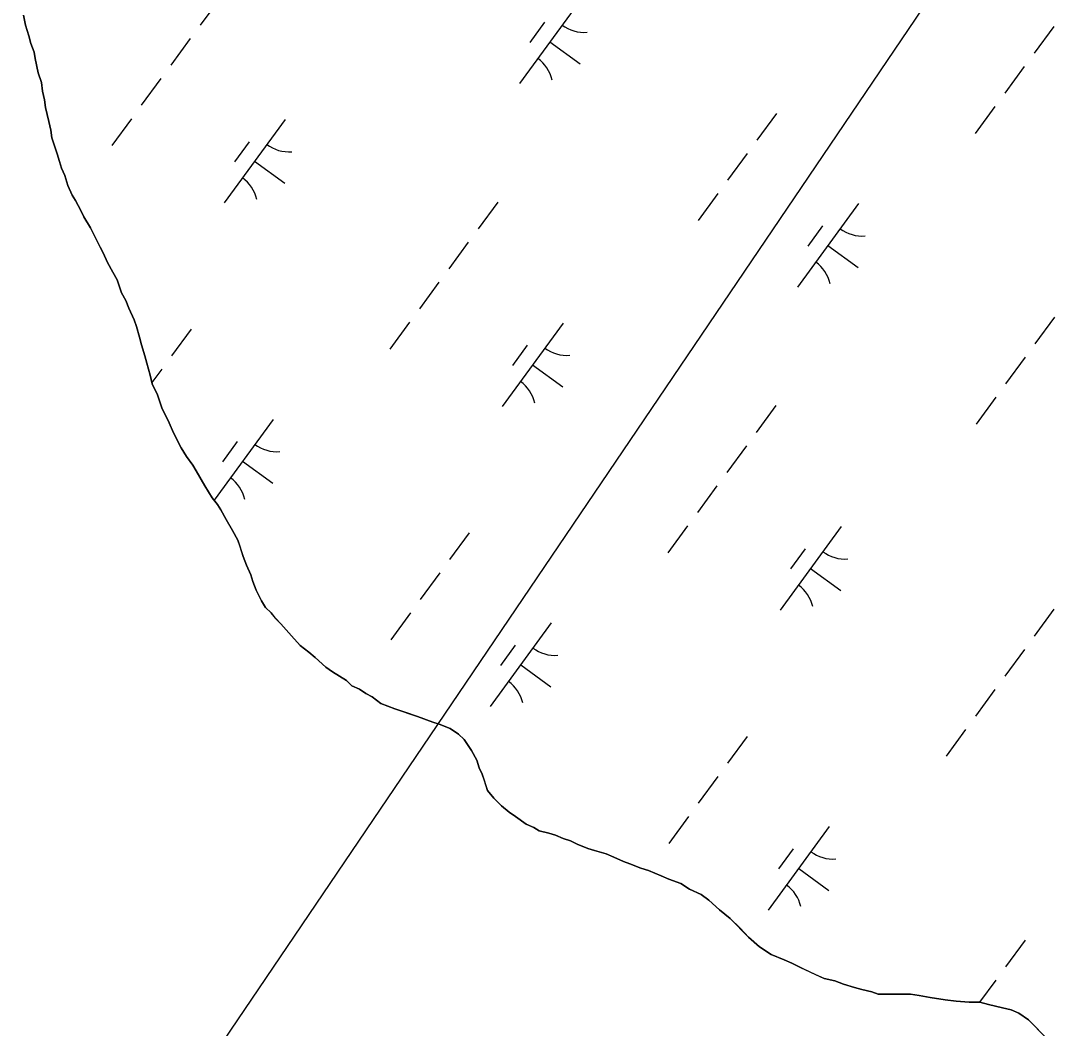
# Model space of a CAD drawing. Extents: x 3905714 to 3926767, y 183354 to 205755.
# Drawn here: x 3916095.1 to 3916594.9, y 194512 to 194998.4 of the extents above; entities that cross this region are included whole.
import ezdxf

# ---------------------------------------------------------------- set-up
doc = ezdxf.new("R2010")
doc.units = 0
for name, color, linetype in [('V-TOPO-SHOR', 7, 'Continuous'), ('V-UTIL-LINE', 7, 'Continuous'), ('V-WETL-SWMP', 7, 'Continuous')]:
    doc.layers.add(name, color=color, linetype=linetype)

msp = doc.modelspace()

# ---------------------------------------------------------------- linework, layer by layer
at = {"layer": 'V-TOPO-SHOR'}
for points in [[(3916161.17, 194817.82), (3916158.59, 194823.06), (3916157.57, 194827.24), (3916156.03, 194832.99), (3916155.01, 194836.66), (3916153.47, 194841.89), (3916152.45, 194845.55), (3916150.91, 194850.79), (3916149.89, 194853.93), (3916147.31, 194859.69), (3916145.76, 194863.35), (3916143.7, 194867.02), (3916141.64, 194873.3), (3916139.58, 194876.97), (3916136.99, 194881.68), (3916134.93, 194886.4), (3916133.38, 194889.02), (3916131.31, 194893.21), (3916128.73, 194898.45), (3916125.63, 194903.69), (3916124.08, 194906.83), (3916121.5, 194911.55), (3916119.95, 194914.17), (3916117.88, 194918.88), (3916116.34, 194923.59), (3916114.8, 194927.26), (3916113.77, 194930.4), (3916112.75, 194934.06), (3916110.18, 194941.91), (3916109.68, 194945.57), (3916108.66, 194949.76), (3916107.13, 194956.56), (3916106.63, 194960.22), (3916105.61, 194964.4), (3916105.11, 194968.58), (3916103.57, 194973.29), (3916102.05, 194980.09), (3916101.54, 194983.23), (3916100, 194987.42), (3916098.98, 194991.08), (3916097.44, 194996.31), (3916096.42, 195001.02)], [(3916533.99, 194526.77), (3916528.77, 194527.85), (3916524.6, 194528.4), (3916517.81, 194528.44), (3916513.63, 194528.46), (3916508.93, 194528.49), (3916505.8, 194529.55), (3916501.1, 194530.62), (3916497.45, 194531.69), (3916492.24, 194533.29), (3916488.07, 194534.88), (3916482.85, 194535.95), (3916477.12, 194538.6), (3916471.39, 194541.24), (3916467.22, 194543.36), (3916463.58, 194544.95), (3916457.32, 194547.6), (3916451.6, 194551.28), (3916446.4, 194556.02), (3916442.25, 194560.22), (3916437.58, 194564.95), (3916432.38, 194569.16), (3916427.18, 194573.89), (3916423.54, 194576.52), (3916417.81, 194579.17), (3916413.65, 194581.8), (3916407.91, 194583.93), (3916404.27, 194585.52), (3916398.01, 194588.16), (3916394.37, 194589.23), (3916389.15, 194591.35), (3916386.02, 194592.41), (3916381.34, 194594.53), (3916377.69, 194596.12), (3916371.95, 194597.72), (3916368.83, 194598.78), (3916363.61, 194600.9), (3916360.49, 194602.49), (3916356.84, 194603.55), (3916353.19, 194605.14), (3916350.06, 194606.2), (3916345.37, 194607.28), (3916342.77, 194608.86), (3916339.12, 194610.45), (3916333.92, 194614.13), (3916330.8, 194616.24), (3916327.16, 194619.4), (3916323.52, 194623.08), (3916320.41, 194626.75), (3916318.87, 194631.46), (3916317.85, 194634.6), (3916316.3, 194637.74), (3916315.27, 194641.4), (3916312.69, 194646.12), (3916309.06, 194651.37), (3916306.47, 194653.99), (3916302.3, 194656.63), (3916297.09, 194658.75), (3916293.96, 194659.81), (3916286.67, 194662.47), (3916280.41, 194664.59), (3916275.72, 194666.19), (3916268.95, 194668.84), (3916264.78, 194672), (3916261.66, 194673.58), (3916258.54, 194675.69), (3916254.89, 194677.28), (3916252.29, 194679.9), (3916245.53, 194684.12), (3916242.41, 194686.23), (3916237.21, 194690.96), (3916234.09, 194693.59), (3916229.93, 194696.75), (3916225.78, 194701.48), (3916220.59, 194707.25), (3916218, 194709.88), (3916215.92, 194712.51), (3916213.32, 194715.13), (3916211.25, 194718.28), (3916208.67, 194723.52), (3916207.13, 194727.7), (3916206.1, 194730.85), (3916204.04, 194735.56), (3916202.5, 194739.74), (3916200.96, 194744.46), (3916199.93, 194747.59), (3916197.35, 194752.31), (3916194.24, 194757.55), (3916191.66, 194762.27), (3916190.11, 194764.89), (3916187.52, 194768.04), (3916183.89, 194773.81), (3916179.76, 194781.14), (3916178.21, 194783.77), (3916175.1, 194787.96), (3916172.51, 194792.16), (3916170.96, 194795.3), (3916168.89, 194799.49), (3916166.83, 194804.2), (3916163.22, 194811.54), (3916161.17, 194817.82)], [(3916587.17, 194510.27), (3916584.06, 194513.42), (3916581.46, 194516.05), (3916576.78, 194519.21), (3916573.13, 194520.8), (3916568.96, 194521.87), (3916562.18, 194523.47), (3916558, 194524.54), (3916552.78, 194524.57), (3916546.52, 194525.13), (3916541.29, 194525.69), (3916533.99, 194526.77)]]:
    msp.add_lwpolyline(points, dxfattribs=at)
at = {"layer": 'V-UTIL-LINE'}
msp.add_lwpolyline([(3920382.72, 200123.13), (3919431.34, 198911.04), (3917639.74, 196643.01), (3912670.96, 189304.15), (3911629.35, 187953.28)], dxfattribs=at)
at = {"layer": 'V-WETL-SWMP'}
for p, q in [((3916191.14, 195009.16), (3916181.68, 194996.26)), ((3916365.31, 195008.37), (3916335.76, 194968.04)), ((3916096.42, 195001.02), (3916097.44, 194996.31)), ((3916347.86, 194997.61), (3916340.77, 194987.93)), ((3916097.44, 194996.31), (3916098.98, 194991.08)), ((3916593.63, 194995.63), (3916584.17, 194982.72)), ((3916098.98, 194991.08), (3916100, 194987.42)), ((3916100, 194987.42), (3916101.54, 194983.23)), ((3916176.96, 194989.8), (3916167.5, 194976.9)), ((3916350.54, 194988.21), (3916365.06, 194977.57)), ((3916101.54, 194983.23), (3916102.05, 194980.09)), ((3916102.05, 194980.09), (3916103.57, 194973.29)), ((3916103.57, 194973.29), (3916105.11, 194968.58)), ((3916579.44, 194976.27), (3916569.99, 194963.36)), ((3916105.11, 194968.58), (3916105.61, 194964.4)), ((3916162.77, 194970.44), (3916153.32, 194957.54)), ((3916105.61, 194964.4), (3916106.63, 194960.22)), ((3916106.63, 194960.22), (3916107.13, 194956.56)), ((3916107.13, 194956.56), (3916108.66, 194949.76)), ((3916459.85, 194953.62), (3916450.39, 194940.71)), ((3916565.26, 194956.91), (3916555.8, 194944)), ((3916108.66, 194949.76), (3916109.68, 194945.57)), ((3916148.59, 194951.08), (3916139.13, 194938.18)), ((3916222.77, 194950.76), (3916193.22, 194910.42)), ((3916109.68, 194945.57), (3916110.18, 194941.91)), ((3916110.18, 194941.91), (3916112.75, 194934.06)), ((3916205.32, 194939.99), (3916198.23, 194930.31)), ((3916112.75, 194934.06), (3916113.77, 194930.4)), ((3916445.66, 194934.26), (3916436.21, 194921.35)), ((3916113.77, 194930.4), (3916114.8, 194927.26)), ((3916114.8, 194927.26), (3916116.34, 194923.59)), ((3916208, 194930.59), (3916222.52, 194919.95)), ((3916116.34, 194923.59), (3916117.88, 194918.88)), ((3916117.88, 194918.88), (3916119.94, 194914.17)), ((3916119.94, 194914.17), (3916121.5, 194911.55)), ((3916431.48, 194914.9), (3916422.02, 194901.99)), ((3916121.5, 194911.55), (3916124.08, 194906.83)), ((3916325.32, 194910.86), (3916315.86, 194897.95)), ((3916499.49, 194910.07), (3916469.94, 194869.73)), ((3916124.08, 194906.83), (3916125.63, 194903.69)), ((3916125.63, 194903.69), (3916128.73, 194898.45)), ((3916128.73, 194898.45), (3916133.38, 194889.02)), ((3916482.04, 194899.3), (3916474.94, 194889.62)), ((3916133.38, 194889.02), (3916134.93, 194886.4)), ((3916311.13, 194891.5), (3916301.68, 194878.59)), ((3916484.71, 194889.9), (3916499.23, 194879.26)), ((3916134.93, 194886.4), (3916136.99, 194881.68)), ((3916136.99, 194881.68), (3916139.58, 194876.97)), ((3916139.58, 194876.97), (3916141.64, 194873.3)), ((3916141.64, 194873.3), (3916143.7, 194867.02)), ((3916296.95, 194872.14), (3916287.49, 194859.23)), ((3916143.7, 194867.02), (3916145.76, 194863.35)), ((3916145.76, 194863.35), (3916147.31, 194859.69)), ((3916147.31, 194859.69), (3916149.89, 194853.93)), ((3916149.89, 194853.93), (3916150.91, 194850.79)), ((3916282.77, 194852.78), (3916273.31, 194839.87)), ((3916356.95, 194852.45), (3916327.4, 194812.12)), ((3916594.03, 194855.31), (3916584.57, 194842.41)), ((3916150.91, 194850.79), (3916152.45, 194845.55)), ((3916177.36, 194849.49), (3916167.9, 194836.58)), ((3916152.45, 194845.55), (3916153.47, 194841.89)), ((3916153.47, 194841.89), (3916155.01, 194836.66)), ((3916339.5, 194841.68), (3916332.41, 194832)), ((3916155.01, 194836.66), (3916156.03, 194832.99)), ((3916156.03, 194832.99), (3916157.57, 194827.24)), ((3916342.18, 194832.28), (3916356.7, 194821.65)), ((3916579.84, 194835.95), (3916570.39, 194823.05)), ((3916157.57, 194827.24), (3916158.59, 194823.06)), ((3916163.17, 194830.13), (3916158.44, 194823.67)), ((3916158.59, 194823.06), (3916161.17, 194817.82)), ((3916161.17, 194817.82), (3916163.22, 194811.54)), ((3916459.5, 194812.55), (3916450.04, 194799.65)), ((3916565.66, 194816.59), (3916556.2, 194803.69)), ((3916163.22, 194811.54), (3916166.83, 194804.2)), ((3916166.83, 194804.2), (3916168.9, 194799.49)), ((3916217, 194805.94), (3916188.42, 194766.94)), ((3916168.9, 194799.49), (3916172.51, 194792.15)), ((3916172.51, 194792.15), (3916175.1, 194787.96)), ((3916199.54, 194795.17), (3916192.45, 194785.49)), ((3916445.31, 194793.19), (3916435.86, 194780.29)), ((3916175.1, 194787.96), (3916178.21, 194783.77)), ((3916178.21, 194783.77), (3916179.76, 194781.14)), ((3916202.22, 194785.77), (3916216.74, 194775.13)), ((3916179.76, 194781.14), (3916183.89, 194773.81)), ((3916183.89, 194773.81), (3916187.52, 194768.04)), ((3916431.13, 194773.83), (3916421.67, 194760.93)), ((3916187.52, 194768.04), (3916190.11, 194764.89)), ((3916190.11, 194764.89), (3916191.66, 194762.27)), ((3916191.66, 194762.27), (3916194.25, 194757.55)), ((3916194.25, 194757.55), (3916197.35, 194752.31)), ((3916197.35, 194752.31), (3916199.93, 194747.59)), ((3916416.95, 194754.47), (3916407.49, 194741.57)), ((3916491.13, 194754.14), (3916461.58, 194713.81)), ((3916199.93, 194747.59), (3916202.5, 194739.74)), ((3916311.53, 194751.18), (3916302.08, 194738.27)), ((3916473.68, 194743.38), (3916466.58, 194733.7)), ((3916202.5, 194739.74), (3916204.04, 194735.56)), ((3916204.04, 194735.56), (3916206.1, 194730.84)), ((3916476.35, 194733.98), (3916490.87, 194723.34)), ((3916206.1, 194730.84), (3916207.13, 194727.7)), ((3916207.13, 194727.7), (3916208.67, 194723.52)), ((3916297.35, 194731.82), (3916287.89, 194718.91)), ((3916208.67, 194723.52), (3916211.25, 194718.28)), ((3916211.25, 194718.28), (3916213.32, 194715.13)), ((3916213.32, 194715.13), (3916215.92, 194712.5)), ((3916215.92, 194712.5), (3916217.99, 194709.88)), ((3916283.17, 194712.46), (3916273.71, 194699.55)), ((3916593.68, 194714.25), (3916584.22, 194701.34)), ((3916217.99, 194709.88), (3916220.59, 194707.25)), ((3916220.59, 194707.25), (3916225.78, 194701.48)), ((3916351.18, 194707.63), (3916321.62, 194667.3)), ((3916225.78, 194701.48), (3916229.93, 194696.75)), ((3916229.93, 194696.75), (3916234.09, 194693.59)), ((3916234.09, 194693.59), (3916237.21, 194690.96)), ((3916333.72, 194696.86), (3916326.63, 194687.18)), ((3916579.49, 194694.89), (3916570.04, 194681.98)), ((3916237.21, 194690.96), (3916242.41, 194686.23)), ((3916336.4, 194687.46), (3916350.92, 194676.82)), ((3916242.41, 194686.23), (3916245.53, 194684.12)), ((3916245.53, 194684.12), (3916252.29, 194679.9)), ((3916252.29, 194679.9), (3916254.89, 194677.28)), ((3916254.89, 194677.28), (3916258.54, 194675.69)), ((3916258.54, 194675.69), (3916261.66, 194673.58)), ((3916261.66, 194673.58), (3916264.78, 194672)), ((3916565.31, 194675.53), (3916555.85, 194662.62)), ((3916264.78, 194672), (3916268.94, 194668.84)), ((3916268.94, 194668.84), (3916275.72, 194666.19)), ((3916275.72, 194666.19), (3916286.67, 194662.47)), ((3916286.67, 194662.47), (3916293.96, 194659.81)), ((3916293.96, 194659.81), (3916297.09, 194658.75)), ((3916297.09, 194658.75), (3916302.3, 194656.63)), ((3916302.3, 194656.63), (3916306.47, 194653.99)), ((3916306.47, 194653.99), (3916309.06, 194651.37)), ((3916445.71, 194652.87), (3916436.26, 194639.97)), ((3916551.13, 194656.17), (3916541.67, 194643.26)), ((3916309.06, 194651.37), (3916312.69, 194646.12)), ((3916312.69, 194646.12), (3916315.27, 194641.4)), ((3916315.27, 194641.4), (3916316.3, 194637.74)), ((3916316.3, 194637.74), (3916317.85, 194634.6)), ((3916317.85, 194634.6), (3916320.41, 194626.75)), ((3916431.53, 194633.51), (3916422.07, 194620.61)), ((3916320.41, 194626.75), (3916323.52, 194623.07)), ((3916323.52, 194623.07), (3916327.16, 194619.4)), ((3916327.16, 194619.4), (3916330.8, 194616.24)), ((3916330.8, 194616.24), (3916333.92, 194614.13)), ((3916333.92, 194614.13), (3916339.12, 194610.45)), ((3916417.35, 194614.15), (3916407.89, 194601.25)), ((3916339.12, 194610.45), (3916342.77, 194608.86)), ((3916342.77, 194608.86), (3916345.37, 194607.28)), ((3916345.37, 194607.28), (3916350.06, 194606.2)), ((3916485.35, 194609.32), (3916455.8, 194568.99)), ((3916350.06, 194606.2), (3916353.19, 194605.14)), ((3916353.19, 194605.14), (3916356.84, 194603.55)), ((3916356.84, 194603.55), (3916360.49, 194602.49)), ((3916360.49, 194602.49), (3916363.61, 194600.9)), ((3916363.61, 194600.9), (3916368.83, 194598.78)), ((3916368.83, 194598.78), (3916371.95, 194597.72)), ((3916371.95, 194597.72), (3916377.69, 194596.12)), ((3916467.9, 194598.56), (3916460.81, 194588.88)), ((3916377.69, 194596.12), (3916381.34, 194594.53)), ((3916381.34, 194594.53), (3916386.02, 194592.41)), ((3916386.02, 194592.41), (3916389.15, 194591.35)), ((3916389.15, 194591.35), (3916394.36, 194589.23)), ((3916394.36, 194589.23), (3916398.02, 194588.16)), ((3916398.02, 194588.16), (3916404.27, 194585.52)), ((3916470.58, 194589.16), (3916485.1, 194578.52)), ((3916404.27, 194585.52), (3916407.92, 194583.93)), ((3916407.92, 194583.93), (3916413.65, 194581.8)), ((3916413.65, 194581.8), (3916417.81, 194579.17)), ((3916417.81, 194579.17), (3916423.54, 194576.52)), ((3916423.54, 194576.52), (3916427.18, 194573.89)), ((3916427.18, 194573.89), (3916432.38, 194569.16)), ((3916432.38, 194569.16), (3916437.58, 194564.95)), ((3916437.58, 194564.95), (3916446.41, 194556.02)), ((3916446.41, 194556.02), (3916451.6, 194551.29)), ((3916579.89, 194554.57), (3916570.44, 194541.66)), ((3916451.6, 194551.29), (3916457.33, 194547.59)), ((3916457.33, 194547.59), (3916463.58, 194544.95)), ((3916463.58, 194544.95), (3916467.23, 194543.36)), ((3916467.23, 194543.36), (3916471.39, 194541.24)), ((3916471.39, 194541.24), (3916482.85, 194535.95)), ((3916482.85, 194535.95), (3916488.07, 194534.88)), ((3916488.07, 194534.88), (3916492.24, 194533.29)), ((3916492.24, 194533.29), (3916497.45, 194531.69)), ((3916565.71, 194535.21), (3916557.9, 194524.54)), ((3916497.45, 194531.69), (3916501.1, 194530.62)), ((3916501.1, 194530.62), (3916505.8, 194529.55)), ((3916505.8, 194529.55), (3916508.93, 194528.49)), ((3916508.93, 194528.49), (3916524.6, 194528.4)), ((3916524.6, 194528.4), (3916528.77, 194527.85)), ((3916528.77, 194527.85), (3916533.99, 194526.77)), ((3916533.99, 194526.77), (3916541.29, 194525.69)), ((3916541.29, 194525.69), (3916546.52, 194525.13)), ((3916546.52, 194525.13), (3916552.78, 194524.57)), ((3916552.78, 194524.57), (3916558, 194524.54)), ((3916558, 194524.54), (3916562.18, 194523.47)), ((3916562.18, 194523.47), (3916568.96, 194521.87)), ((3916568.96, 194521.87), (3916573.13, 194520.8)), ((3916573.13, 194520.8), (3916576.78, 194519.21)), ((3916576.78, 194519.21), (3916581.46, 194516.05)), ((3916581.46, 194516.05), (3916591.33, 194506.07))]:
    msp.add_line(p, q, dxfattribs=at)
for centre, start, end in [((3916367.05, 195010.35), 233, 274.5436), ((3916334.4, 194965.78), 13, 54.5436), ((3916224.51, 194952.73), 233, 274.5436), ((3916191.86, 194908.17), 13, 54.5436), ((3916501.23, 194912.04), 233, 274.5436), ((3916468.58, 194867.48), 13, 54.5436), ((3916358.69, 194854.42), 233, 274.5436), ((3916326.04, 194809.86), 13, 54.5436), ((3916218.74, 194807.91), 233, 274.5436), ((3916186.09, 194763.35), 13, 54.5436), ((3916492.87, 194756.12), 233, 274.5436), ((3916460.22, 194711.56), 13, 54.5436), ((3916352.92, 194709.6), 233, 274.5436), ((3916320.27, 194665.04), 13, 54.5436), ((3916487.1, 194611.3), 233, 274.5436), ((3916454.45, 194566.73), 13, 54.5436)]:
    msp.add_arc(centre, 17.62, start, end, dxfattribs=at)

doc.saveas('drawing.dxf')
